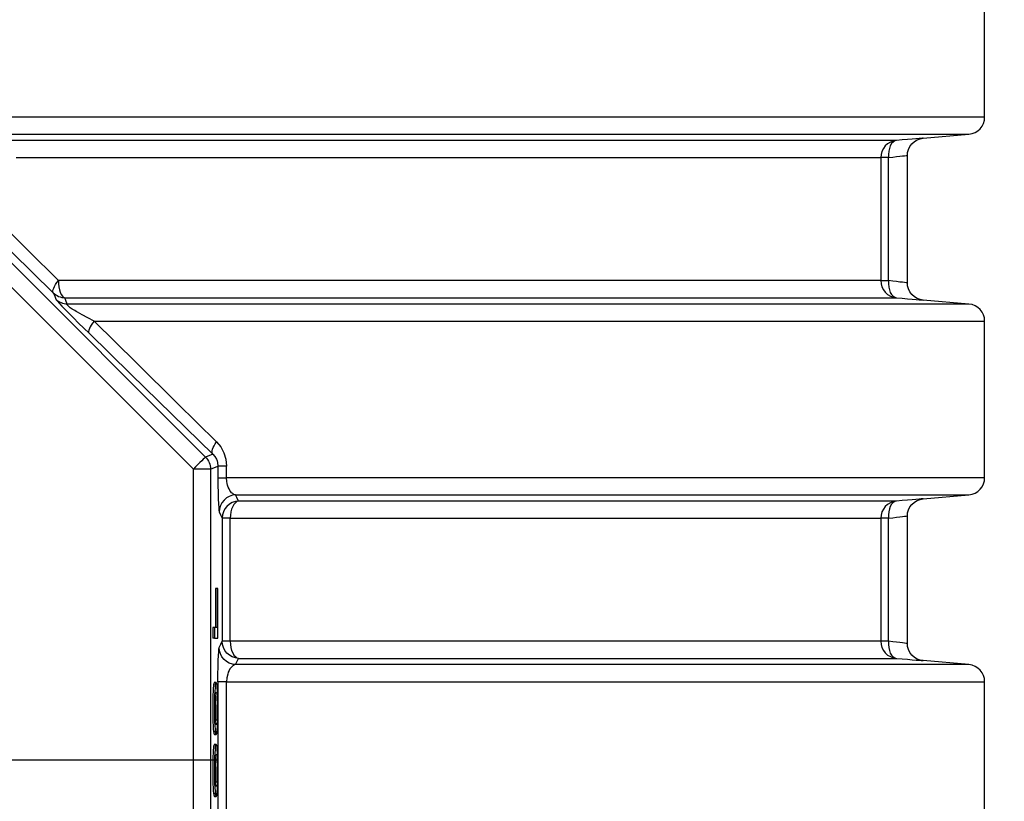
# Model space of a CAD drawing. Header units: millimetres. Extents: x 196 to 2027204, y -221452 to 153872.
# Tile 289 of 381: x 1217265 to 1217839, y -200849 to -200394. Entities that reach past the tile are written whole.
import ezdxf

# ---------------------------------------------------------------- set-up
doc = ezdxf.new("R2010")
doc.units = ezdxf.units.MM
doc.linetypes.add('CENTER', pattern=[50.8, 31.75, -6.35, 6.35, -6.35])
doc.layers.get('Defpoints').update_dxf_attribs({"lineweight": 18})
doc.layers.add('00_Основной', color=163, linetype='Continuous', lineweight=40)
doc.layers.add('ТМ-размеры', color=25, linetype='Continuous', lineweight=20)
doc.styles.add('SFINKS', font='SFINKS.shx', dxfattribs={"width": 0.7, "oblique": 15})
doc.dimstyles.new('кира-50', dxfattribs={"dimtxt": 150, "dimasz": 40, "dimexe": 15, "dimexo": 0, "dimgap": 20, "dimtad": 1, "dimdec": 0, "dimrnd": 5, "dimdsep": 46, "dimtxsty": 'SFINKS', "dimblk1": 'OBLIQUE', "dimblk2": 'OBLIQUE', "dimsah": 1, "dimcen": 2.5, "dimclrd": 252, "dimclre": 252, "dimclrt": 252, "dimadec": 0, "dimazin": 0, "dimtfac": 1, "dimtdec": 0, "dimtofl": 0, "dimtmove": 0, "dimatfit": 3, "dimldrblk": 'OBLIQUE', "dimfxl": 15, "dimtfill": 1, "dimtolj": 1, "dimtzin": 0, "dimlwd": 20, "dimlwe": 20, "dimarcsym": 0})

# ---------------------------------------------------------------- blocks, each defined once
blk = doc.blocks.new('_Oblique')
at = {"color": 0, "linetype": 'ByBlock', "lineweight": -2}
blk.add_line((-0.5, -0.5), (0.5, 0.5), dxfattribs=at)
blk = doc.blocks.new('*D85')
at = {"layer": 'Defpoints', "color": 0, "linetype": 'ByBlock', "lineweight": 50, "transparency": 16777216}
for p in [(1216957.71, -194978.27), (1216957.71, -203390.23), (1218392.05, -203390.23)]:
    blk.add_point(p, dxfattribs=at)
at = {"layer": 'ТМ-размеры', "color": 252, "linetype": 'ByBlock', "lineweight": 20, "transparency": 16777216}
for p, q in [((1216957.71, -194978.27), (1218407.05, -194978.27)), ((1218392.05, -194978.27), (1218392.05, -203390.23)), ((1216957.71, -203390.23), (1218407.05, -203390.23))]:
    blk.add_line(p, q, dxfattribs=at)
at = {"layer": 'ТМ-размеры', "color": 252, "linetype": 'ByBlock', "lineweight": 20, "transparency": 16777216, "xscale": 40, "yscale": 40, "zscale": 40}
for p, rotation in [((1218392.05, -194978.27), 90), ((1218392.05, -203390.23), 270)]:
    blk.add_blockref('_Oblique', p, dxfattribs=dict(at, rotation=rotation))
at = {"layer": 'ТМ-размеры', "color": 252, "linetype": 'ByBlock', "transparency": 16777216, "insert": (1218297.05, -199184.25), "char_height": 150, "attachment_point": 5, "rotation": 90, "style": 'SFINKS', "bg_fill": 3, "box_fill_scale": 1.1, "bg_fill_color": 256, "bg_fill_true_color": 13158600, "bg_fill_transparency": 0}
blk.add_mtext('\\A1;8410', dxfattribs=at)

msp = doc.modelspace()

# ---------------------------------------------------------------- linework, layer by layer
at = {"color": 252, "linetype": 'CENTER', "lineweight": 25, "ltscale": 10}
msp.add_line((1217381, -200824.75, 0.2), (1216534.45, -200824.75, 0.2), dxfattribs=at)
at = {"layer": '00_Основной', "color": 252, "lineweight": 25, "ltscale": 10}
for p, q in [((1217827.71, -200450.34, 0.2), (1217827.71, -200359.17, 0.2)), ((1217134.15, -200408.77, 0.2), (1217373.7, -200648.3, 0.2)), ((1217366.63, -200655.38, 0.2), (1217127.09, -200415.84, 0.2)), ((1217791.84, -200462.64, 0.2), (1217818.58, -200460.3, 0.2)), ((1217767.2, -200473.92, 0.2), (1217767.2, -200545.59, 0.2)), ((1217771.63, -200545.59, 0.2), (1217771.63, -200473.92, 0.2)), ((1217782.71, -200546.96, 0.2), (1217782.71, -200472.55, 0.2)), ((1217818.58, -200559.21, 0.2), (1217791.84, -200556.86, 0.2)), ((1217827.71, -200660.34, 0.2), (1217827.71, -200569.17, 0.2)), ((1217377.93, -200646.56, 0.2), (1217373.7, -200648.3, 0.2)), ((1217376.62, -200655.38, 0.2), (1217380.98, -200653.57, 0.2)), ((1217380.98, -200653.57, 0.2), (1217380.98, -200660.34, 0.2)), ((1217386.04, -200660.34, 0.2), (1217386.04, -200653.57, 0.2)), ((1217366.63, -200994.12, 0.2), (1217366.63, -200655.38, 0.2)), ((1217376.62, -200655.38, 0.2), (1217376.62, -200994.12, 0.2)), ((1217791.84, -200672.65, 0.2), (1217818.58, -200670.3, 0.2)), ((1217782.71, -200756.95, 0.2), (1217782.71, -200682.55, 0.2)), ((1217383.46, -200683.92, 0.2), (1217383.46, -200755.59, 0.2)), ((1217388.15, -200755.59, 0.2), (1217388.15, -200683.92, 0.2)), ((1217767.2, -200683.92, 0.2), (1217767.2, -200755.59, 0.2)), ((1217771.63, -200755.59, 0.2), (1217771.63, -200683.92, 0.2)), ((1217380.61, -200724.82, 0.2), (1217379.61, -200724.82, 0.2)), ((1217378.98, -200747.66, 0.2), (1217377.97, -200747.66, 0.2)), ((1217378.98, -200753.8, 0.2), (1217377.97, -200753.8, 0.2)), ((1217818.58, -200769.21, 0.2), (1217791.84, -200766.87, 0.2)), ((1217379.92, -200779.64, 0.2), (1217378.92, -200779.64, 0.2)), ((1217380.98, -200779.17, 0.2), (1217380.98, -200870.34, 0.2)), ((1217386.04, -200870.34, 0.2), (1217386.04, -200779.17, 0.2)), ((1217827.71, -200870.34, 0.2), (1217827.71, -200779.17, 0.2)), ((1217379.53, -200801.35, 0.2), (1217380.53, -200801.35, 0.2)), ((1217378.38, -200808.18, 0.2), (1217379.39, -200808.18, 0.2)), ((1217378.92, -200809.86, 0.2), (1217379.92, -200809.86, 0.2)), ((1217379.92, -200815.65, 0.2), (1217378.92, -200815.65, 0.2)), ((1217379.53, -200837.38, 0.2), (1217380.53, -200837.38, 0.2)), ((1217378.38, -200844.21, 0.2), (1217379.39, -200844.21, 0.2)), ((1217378.92, -200845.89, 0.2), (1217379.92, -200845.89, 0.2))]:
    msp.add_line(p, q, dxfattribs=at)
at = {"layer": '00_Основной', "color": 252, "lineweight": 25, "ltscale": 10, "elevation": 0.2}
for points in [[(1217827.71, -200450.34), (1217827.6, -200450.34), (1217826.93, -200450.34), (1217825.66, -200450.34), (1217823.8, -200450.34), (1217821.35, -200450.34), (1217818.3, -200450.34), (1217814.66, -200450.34), (1217810.42, -200450.34), (1217805.6, -200450.34), (1217800.19, -200450.34), (1217794.21, -200450.34), (1217787.65, -200450.34), (1217780.52, -200450.34), (1217772.83, -200450.34), (1217764.58, -200450.34), (1217755.76, -200450.34), (1217746.4, -200450.34), (1217736.49, -200450.34), (1217726.05, -200450.34), (1217715.09, -200450.34), (1217703.6, -200450.34), (1217691.61, -200450.34), (1217679.09, -200450.34), (1217666.09, -200450.34), (1217652.61, -200450.34), (1217638.63, -200450.34), (1217624.2, -200450.34), (1217609.3, -200450.34), (1217593.96, -200450.34), (1217578.18, -200450.34), (1217561.97, -200450.34), (1217545.35, -200450.34), (1217528.31, -200450.34), (1217510.9, -200450.34), (1217493.09, -200450.34), (1217474.93, -200450.34), (1217456.4, -200450.34), (1217437.54, -200450.34), (1217418.33, -200450.34), (1217398.82, -200450.34), (1217379, -200450.34), (1217358.9, -200450.34), (1217338.5, -200450.34), (1217317.86, -200450.34), (1217296.98, -200450.34), (1217275.84, -200450.34), (1217254.5, -200450.34)], [(1217818.58, -200460.3), (1217820.4, -200459.96), (1217822.13, -200459.32), (1217823.72, -200458.34), (1217825.09, -200457.1), (1217826.2, -200455.62), (1217827.03, -200453.97), (1217827.54, -200452.19), (1217827.71, -200450.34)], [(1217776.32, -200463.96), (1217775.54, -200463.96), (1217774.4, -200463.96), (1217772.9, -200463.96), (1217771.05, -200463.96), (1217768.84, -200463.96), (1217766.28, -200463.96), (1217763.36, -200463.96), (1217760.1, -200463.96), (1217756.49, -200463.96), (1217752.52, -200463.96), (1217748.22, -200463.96), (1217743.57, -200463.96), (1217738.57, -200463.96), (1217733.23, -200463.96), (1217727.56, -200463.96), (1217721.55, -200463.96), (1217715.2, -200463.96), (1217708.52, -200463.96), (1217701.53, -200463.96), (1217694.2, -200463.96), (1217686.56, -200463.96), (1217678.6, -200463.96), (1217670.31, -200463.96), (1217661.73, -200463.96), (1217652.83, -200463.96), (1217643.63, -200463.96), (1217634.13, -200463.96), (1217624.34, -200463.96), (1217614.27, -200463.96), (1217603.89, -200463.96), (1217593.24, -200463.96), (1217582.32, -200463.96), (1217571.11, -200463.96), (1217559.64, -200463.96), (1217547.91, -200463.96), (1217535.93, -200463.96), (1217523.68, -200463.96), (1217511.2, -200463.96), (1217498.48, -200463.96), (1217485.51, -200463.96), (1217472.32, -200463.96), (1217458.9, -200463.96), (1217445.27, -200463.96), (1217431.41, -200463.96), (1217417.36, -200463.96), (1217403.11, -200463.96), (1217388.66, -200463.96), (1217374.02, -200463.96), (1217359.21, -200463.96), (1217344.21, -200463.96), (1217329.05, -200463.96), (1217313.73, -200463.96), (1217298.25, -200463.96), (1217282.61, -200463.96), (1217266.85, -200463.96), (1217250.95, -200463.96)], [(1217255.55, -200460.3), (1217276.58, -200460.3), (1217297.41, -200460.3), (1217318, -200460.3), (1217338.35, -200460.3), (1217358.43, -200460.3), (1217378.24, -200460.3), (1217397.76, -200460.3), (1217416.98, -200460.3), (1217435.89, -200460.3), (1217454.46, -200460.3), (1217472.69, -200460.3), (1217490.58, -200460.3), (1217508.09, -200460.3), (1217525.24, -200460.3), (1217541.99, -200460.3), (1217558.34, -200460.3), (1217574.27, -200460.3), (1217589.8, -200460.3), (1217604.88, -200460.3), (1217619.51, -200460.3), (1217633.69, -200460.3), (1217647.42, -200460.3), (1217660.68, -200460.3), (1217673.45, -200460.3), (1217685.72, -200460.3), (1217697.49, -200460.3), (1217708.76, -200460.3), (1217719.52, -200460.3), (1217729.76, -200460.3), (1217739.46, -200460.3), (1217748.63, -200460.3), (1217757.27, -200460.3), (1217765.34, -200460.3), (1217772.87, -200460.3), (1217779.83, -200460.3), (1217786.24, -200460.3), (1217792.08, -200460.3), (1217797.34, -200460.3), (1217802.02, -200460.3), (1217806.13, -200460.3), (1217809.66, -200460.3), (1217812.61, -200460.3), (1217814.96, -200460.3), (1217816.73, -200460.3), (1217817.92, -200460.3), (1217818.51, -200460.3), (1217818.58, -200460.3)], [(1217776.32, -200463.96), (1217774.5, -200464.28), (1217772.77, -200464.94), (1217771.19, -200465.92), (1217769.82, -200467.16), (1217768.71, -200468.64), (1217767.88, -200470.29), (1217767.37, -200472.07), (1217767.2, -200473.92)], [(1217776.32, -200463.96), (1217775.3, -200464.22), (1217774.34, -200464.85), (1217773.48, -200465.8), (1217772.76, -200467.05), (1217772.2, -200468.53), (1217771.8, -200470.22), (1217771.62, -200472.03), (1217771.63, -200473.92)], [(1217791.84, -200462.64), (1217791.84, -200462.64), (1217791.57, -200462.66), (1217790.79, -200462.73), (1217789.5, -200462.84), (1217787.7, -200462.98), (1217785.47, -200463.18), (1217782.81, -200463.41), (1217779.73, -200463.66), (1217776.32, -200463.96)], [(1217782.71, -200472.61), (1217782.86, -200470.87), (1217783.34, -200469.11), (1217784.18, -200467.4), (1217785.33, -200465.85), (1217786.77, -200464.55), (1217788.41, -200463.58), (1217790.13, -200462.94), (1217791.84, -200462.64)], [(1217288.04, -200545.59), (1217270.41, -200528.11), (1217252.29, -200510.14), (1217234.32, -200492.29), (1217215.85, -200473.92)], [(1217263.41, -200473.92), (1217279, -200473.92), (1217294.45, -200473.92), (1217309.76, -200473.92), (1217324.92, -200473.92), (1217339.9, -200473.92), (1217354.73, -200473.92), (1217369.38, -200473.92), (1217383.86, -200473.92), (1217398.14, -200473.92), (1217412.24, -200473.92), (1217426.13, -200473.92), (1217439.84, -200473.92), (1217453.31, -200473.92), (1217466.59, -200473.92), (1217479.63, -200473.92), (1217492.44, -200473.92), (1217505.03, -200473.92), (1217517.38, -200473.92), (1217529.49, -200473.92), (1217541.34, -200473.92), (1217552.94, -200473.92), (1217564.28, -200473.92), (1217575.35, -200473.92), (1217586.15, -200473.92), (1217596.7, -200473.92), (1217606.94, -200473.92), (1217616.92, -200473.92), (1217626.6, -200473.92), (1217635.99, -200473.92), (1217645.08, -200473.92), (1217653.89, -200473.92), (1217662.37, -200473.92), (1217670.55, -200473.92), (1217678.44, -200473.92), (1217685.99, -200473.92), (1217693.24, -200473.92), (1217700.16, -200473.92), (1217706.76, -200473.92), (1217713.03, -200473.92), (1217718.98, -200473.92), (1217724.58, -200473.92), (1217729.86, -200473.92), (1217734.8, -200473.92), (1217739.4, -200473.92), (1217743.66, -200473.92), (1217747.59, -200473.92), (1217751.16, -200473.92), (1217754.39, -200473.92), (1217757.27, -200473.92), (1217759.81, -200473.92), (1217761.98, -200473.92), (1217763.81, -200473.92), (1217765.3, -200473.92), (1217766.43, -200473.92), (1217767.2, -200473.92)], [(1217771.63, -200473.92), (1217770.69, -200473.92), (1217769.84, -200473.92), (1217769.09, -200473.92), (1217768.46, -200473.92), (1217767.95, -200473.92), (1217767.57, -200473.92), (1217767.31, -200473.92), (1217767.2, -200473.92)], [(1217771.63, -200473.92), (1217774.17, -200473.61), (1217776.37, -200473.36), (1217778.23, -200473.13), (1217779.76, -200472.94), (1217781.04, -200472.8), (1217781.97, -200472.69), (1217782.52, -200472.62), (1217782.71, -200472.61), (1217782.71, -200472.61)], [(1217211.97, -200480.99), (1217236.62, -200505.22), (1217260.99, -200529.11), (1217285.05, -200552.66)], [(1217285.05, -200552.66), (1217284.84, -200552.19), (1217284.8, -200551.59), (1217284.94, -200550.82), (1217285.26, -200549.94), (1217285.74, -200548.95), (1217286.38, -200547.88), (1217287.14, -200546.75), (1217288.04, -200545.59)], [(1217767.2, -200545.59), (1217766.43, -200545.59), (1217765.28, -200545.59), (1217763.77, -200545.59), (1217761.92, -200545.59), (1217759.71, -200545.59), (1217757.14, -200545.59), (1217754.22, -200545.59), (1217750.95, -200545.59), (1217747.32, -200545.59), (1217743.34, -200545.59), (1217739.02, -200545.59), (1217734.35, -200545.59), (1217729.34, -200545.59), (1217723.99, -200545.59), (1217718.29, -200545.59), (1217712.27, -200545.59), (1217705.9, -200545.59), (1217699.2, -200545.59), (1217692.19, -200545.59), (1217684.83, -200545.59), (1217677.16, -200545.59), (1217669.17, -200545.59), (1217660.86, -200545.59), (1217652.25, -200545.59), (1217643.32, -200545.59), (1217634.11, -200545.59), (1217624.56, -200545.59), (1217614.75, -200545.59), (1217604.64, -200545.59), (1217594.24, -200545.59), (1217583.56, -200545.59), (1217572.59, -200545.59), (1217561.36, -200545.59), (1217549.87, -200545.59), (1217538.1, -200545.59), (1217526.1, -200545.59), (1217513.82, -200545.59), (1217501.31, -200545.59), (1217488.55, -200545.59), (1217475.57, -200545.59), (1217462.35, -200545.59), (1217448.9, -200545.59), (1217435.24, -200545.59), (1217421.36, -200545.59), (1217407.28, -200545.59), (1217393.02, -200545.59), (1217378.54, -200545.59), (1217363.89, -200545.59), (1217349.05, -200545.59), (1217334.05, -200545.59), (1217318.86, -200545.59), (1217303.52, -200545.59), (1217288.04, -200545.59)], [(1217288.04, -200545.59), (1217288.11, -200547.44), (1217288.31, -200549.22), (1217288.65, -200550.87), (1217289.12, -200552.35), (1217289.66, -200553.59), (1217290.32, -200554.56), (1217291.02, -200555.21), (1217291.77, -200555.55)], [(1217767.2, -200545.59), (1217767.37, -200547.44), (1217767.88, -200549.22), (1217768.71, -200550.87), (1217769.82, -200552.35), (1217771.19, -200553.59), (1217772.77, -200554.56), (1217774.5, -200555.21), (1217776.32, -200555.55)], [(1217767.2, -200545.59), (1217767.31, -200545.59), (1217767.57, -200545.59), (1217767.95, -200545.59), (1217768.46, -200545.59), (1217769.09, -200545.59), (1217769.84, -200545.59), (1217770.69, -200545.59), (1217771.63, -200545.59)], [(1217771.63, -200545.59), (1217771.62, -200547.47), (1217771.8, -200549.29), (1217772.2, -200550.97), (1217772.76, -200552.46), (1217773.48, -200553.7), (1217774.34, -200554.65), (1217775.3, -200555.27), (1217776.32, -200555.55)], [(1217782.71, -200546.9), (1217782.52, -200546.87), (1217781.97, -200546.82), (1217781.06, -200546.7), (1217779.76, -200546.55), (1217778.25, -200546.38), (1217776.39, -200546.16), (1217774.17, -200545.89), (1217771.63, -200545.59)], [(1217791.84, -200556.86), (1217790.13, -200556.57), (1217788.41, -200555.93), (1217786.77, -200554.94), (1217785.33, -200553.66), (1217784.18, -200552.11), (1217783.34, -200550.4), (1217782.86, -200548.64), (1217782.71, -200546.9)], [(1217285.05, -200552.66), (1217285.86, -200554.69), (1217286.49, -200556.32)], [(1217285.05, -200552.66), (1217285.74, -200553.28), (1217286.49, -200553.84), (1217287.3, -200554.32), (1217288.13, -200554.73), (1217289, -200555.07), (1217289.91, -200555.31), (1217290.82, -200555.48), (1217291.77, -200555.55)], [(1217286.49, -200556.32), (1217286.79, -200556.75), (1217287.49, -200557.6), (1217288.62, -200558.83), (1217290.1, -200560.41), (1217291.83, -200562.21), (1217293.73, -200564.16), (1217296.72, -200567.19), (1217299.8, -200570.27), (1217302.85, -200573.29), (1217305.84, -200576.24)], [(1217286.49, -200556.32), (1217287.18, -200556.94), (1217287.93, -200557.5), (1217288.73, -200557.98), (1217289.57, -200558.39), (1217290.46, -200558.73), (1217291.36, -200558.97), (1217292.28, -200559.14), (1217293.21, -200559.21)], [(1217293.21, -200559.21), (1217292.41, -200557.16), (1217291.77, -200555.55)], [(1217291.77, -200555.55), (1217307.43, -200555.55), (1217322.94, -200555.55), (1217338.28, -200555.55), (1217353.46, -200555.55), (1217368.46, -200555.55), (1217383.28, -200555.55), (1217397.91, -200555.55), (1217412.35, -200555.55), (1217426.58, -200555.55), (1217440.61, -200555.55), (1217454.43, -200555.55), (1217468.03, -200555.55), (1217481.39, -200555.55), (1217494.53, -200555.55), (1217507.43, -200555.55), (1217520.09, -200555.55), (1217532.49, -200555.55), (1217544.65, -200555.55), (1217556.54, -200555.55), (1217568.16, -200555.55), (1217579.52, -200555.55), (1217590.61, -200555.55), (1217601.41, -200555.55), (1217611.92, -200555.55), (1217622.15, -200555.55), (1217632.08, -200555.55), (1217641.73, -200555.55), (1217651.05, -200555.55), (1217660.07, -200555.55), (1217668.79, -200555.55), (1217677.19, -200555.55), (1217685.27, -200555.55), (1217693.02, -200555.55), (1217700.45, -200555.55), (1217707.55, -200555.55), (1217714.33, -200555.55), (1217720.76, -200555.55), (1217726.87, -200555.55), (1217732.63, -200555.55), (1217738.03, -200555.55), (1217743.11, -200555.55), (1217747.83, -200555.55), (1217752.2, -200555.55), (1217756.22, -200555.55), (1217759.89, -200555.55), (1217763.19, -200555.55), (1217766.16, -200555.55), (1217768.75, -200555.55), (1217770.98, -200555.55), (1217772.86, -200555.55), (1217774.38, -200555.55), (1217775.53, -200555.55), (1217776.32, -200555.55)], [(1217776.32, -200555.55), (1217779.73, -200555.85), (1217782.81, -200556.1), (1217785.47, -200556.33), (1217787.72, -200556.51), (1217789.5, -200556.67), (1217790.78, -200556.78), (1217791.57, -200556.84), (1217791.84, -200556.86)], [(1217308.87, -200569.17), (1217305.11, -200567.25), (1217301.86, -200565.52), (1217299.16, -200564.02), (1217298.3, -200563.5), (1217297.5, -200563.02), (1217296.75, -200562.55), (1217296.07, -200562.11), (1217294.92, -200561.32), (1217294.02, -200560.65), (1217293.41, -200560.1), (1217293.05, -200559.66), (1217293, -200559.36), (1217293.21, -200559.21)], [(1217818.58, -200559.21), (1217818.47, -200559.21), (1217817.8, -200559.21), (1217816.55, -200559.21), (1217814.7, -200559.21), (1217812.27, -200559.21), (1217809.25, -200559.21), (1217805.64, -200559.21), (1217801.45, -200559.21), (1217796.67, -200559.21), (1217791.32, -200559.21), (1217785.39, -200559.21), (1217778.9, -200559.21), (1217771.84, -200559.21), (1217764.22, -200559.21), (1217756.05, -200559.21), (1217747.33, -200559.21), (1217738.06, -200559.21), (1217728.25, -200559.21), (1217717.93, -200559.21), (1217707.06, -200559.21), (1217695.68, -200559.21), (1217683.82, -200559.21), (1217671.43, -200559.21), (1217658.56, -200559.21), (1217645.21, -200559.21), (1217631.38, -200559.21), (1217617.08, -200559.21), (1217602.35, -200559.21), (1217587.16, -200559.21), (1217571.54, -200559.21), (1217555.49, -200559.21), (1217539.04, -200559.21), (1217522.19, -200559.21), (1217504.95, -200559.21), (1217487.33, -200559.21), (1217469.34, -200559.21), (1217451.01, -200559.21), (1217432.33, -200559.21), (1217413.34, -200559.21), (1217394.02, -200559.21), (1217374.4, -200559.21), (1217354.51, -200559.21), (1217334.33, -200559.21), (1217313.89, -200559.21), (1217293.21, -200559.21)], [(1217827.71, -200569.17), (1217827.54, -200567.32), (1217827.03, -200565.54), (1217826.2, -200563.88), (1217825.09, -200562.41), (1217823.72, -200561.17), (1217822.13, -200560.2), (1217820.4, -200559.53), (1217818.58, -200559.21)], [(1217308.87, -200569.17), (1217307.97, -200570.33), (1217307.19, -200571.46), (1217306.56, -200572.53), (1217306.06, -200573.52), (1217305.75, -200574.4), (1217305.6, -200575.17), (1217305.63, -200575.77), (1217305.84, -200576.24)], [(1217380.14, -200639.48), (1217357.17, -200616.86), (1217333.42, -200593.43), (1217308.87, -200569.17)], [(1217308.87, -200569.17), (1217329.61, -200569.17), (1217350.11, -200569.17), (1217370.31, -200569.17), (1217390.25, -200569.17), (1217409.88, -200569.17), (1217429.21, -200569.17), (1217448.21, -200569.17), (1217466.87, -200569.17), (1217485.19, -200569.17), (1217503.14, -200569.17), (1217520.72, -200569.17), (1217537.91, -200569.17), (1217554.7, -200569.17), (1217571.09, -200569.17), (1217587.04, -200569.17), (1217602.57, -200569.17), (1217617.65, -200569.17), (1217632.29, -200569.17), (1217646.45, -200569.17), (1217660.15, -200569.17), (1217673.36, -200569.17), (1217686.09, -200569.17), (1217698.3, -200569.17), (1217710.01, -200569.17), (1217721.21, -200569.17), (1217731.88, -200569.17), (1217742.01, -200569.17), (1217751.61, -200569.17), (1217760.67, -200569.17), (1217769.18, -200569.17), (1217777.12, -200569.17), (1217784.5, -200569.17), (1217791.3, -200569.17), (1217797.55, -200569.17), (1217803.21, -200569.17), (1217808.29, -200569.17), (1217812.79, -200569.17), (1217816.7, -200569.17), (1217820.02, -200569.17), (1217822.76, -200569.17), (1217824.88, -200569.17), (1217826.43, -200569.17), (1217827.37, -200569.17), (1217827.71, -200569.17), (1217827.71, -200569.17)], [(1217305.84, -200576.24), (1217330.24, -200600.07), (1217354.27, -200623.51), (1217377.93, -200646.56)], [(1217377.93, -200646.56), (1217377.65, -200646.05), (1217377.54, -200645.41), (1217377.59, -200644.64), (1217377.81, -200643.75), (1217378.17, -200642.77), (1217378.69, -200641.72), (1217379.36, -200640.62), (1217380.14, -200639.48)], [(1217380.14, -200639.48), (1217382.62, -200642.44), (1217384.45, -200645.79), (1217385.65, -200649.6), (1217386.04, -200653.57)], [(1217377.93, -200646.56), (1217379.16, -200647.95), (1217380.06, -200649.49), (1217380.46, -200650.48), (1217380.75, -200651.49), (1217380.98, -200653.57)], [(1217373.7, -200648.3), (1217373.51, -200648.49), (1217373.08, -200648.91), (1217372.41, -200649.59), (1217371.54, -200650.46), (1217370.48, -200651.52), (1217369.27, -200652.72), (1217367.97, -200654.02), (1217366.63, -200655.38)], [(1217373.7, -200648.3), (1217374.35, -200649.04), (1217374.94, -200649.83), (1217375.43, -200650.66), (1217375.86, -200651.55), (1217376.18, -200652.47), (1217376.42, -200653.43), (1217376.58, -200654.4), (1217376.62, -200655.38)], [(1217386.04, -200653.57), (1217384.97, -200653.57), (1217384.01, -200653.57), (1217383.15, -200653.57), (1217382.42, -200653.57), (1217381.83, -200653.57), (1217381.39, -200653.57), (1217381.1, -200653.57), (1217380.98, -200653.57)], [(1217376.62, -200655.38), (1217376.36, -200655.38), (1217375.76, -200655.38), (1217374.81, -200655.38), (1217373.57, -200655.38), (1217372.07, -200655.38), (1217370.37, -200655.38), (1217368.53, -200655.38), (1217366.63, -200655.38)], [(1217380.98, -200660.34), (1217380.99, -200664.82), (1217381.05, -200668.96), (1217381.15, -200672.6), (1217381.26, -200675.6), (1217381.4, -200677.95), (1217381.56, -200679.5), (1217381.73, -200680.27)], [(1217380.98, -200660.34), (1217381.1, -200660.34), (1217381.39, -200660.34), (1217381.83, -200660.34), (1217382.42, -200660.34), (1217383.15, -200660.34), (1217384.01, -200660.34), (1217384.97, -200660.34), (1217386.04, -200660.34)], [(1217391.28, -200670.3), (1217390.32, -200670.02), (1217389.56, -200669.57), (1217388.95, -200669.08), (1217388.43, -200668.48), (1217387.95, -200667.82), (1217387.43, -200666.88), (1217386.98, -200665.86), (1217386.62, -200664.77), (1217386.37, -200663.7), (1217386.18, -200662.6), (1217386.04, -200660.34)], [(1217827.71, -200660.34), (1217827.69, -200660.34), (1217827.27, -200660.34), (1217826.26, -200660.34), (1217824.63, -200660.34), (1217822.42, -200660.34), (1217819.59, -200660.34), (1217816.19, -200660.34), (1217812.18, -200660.34), (1217807.6, -200660.34), (1217802.42, -200660.34), (1217796.67, -200660.34), (1217790.31, -200660.34), (1217783.4, -200660.34), (1217775.92, -200660.34), (1217767.88, -200660.34), (1217759.27, -200660.34), (1217750.1, -200660.34), (1217740.4, -200660.34), (1217730.15, -200660.34), (1217719.36, -200660.34), (1217708.06, -200660.34), (1217696.24, -200660.34), (1217683.9, -200660.34), (1217671.08, -200660.34), (1217657.74, -200660.34), (1217643.94, -200660.34), (1217629.66, -200660.34), (1217614.91, -200660.34), (1217599.7, -200660.34), (1217584.06, -200660.34), (1217567.99, -200660.34), (1217551.5, -200660.34), (1217534.59, -200660.34), (1217517.28, -200660.34), (1217499.6, -200660.34), (1217481.53, -200660.34), (1217463.11, -200660.34), (1217444.33, -200660.34), (1217425.22, -200660.34), (1217405.78, -200660.34), (1217386.04, -200660.34)], [(1217818.58, -200670.3), (1217820.4, -200669.96), (1217822.13, -200669.3), (1217823.72, -200668.34), (1217825.09, -200667.1), (1217826.2, -200665.62), (1217827.03, -200663.97), (1217827.54, -200662.19), (1217827.71, -200660.34)], [(1217391.28, -200670.3), (1217389.39, -200670.57), (1217387.6, -200671.19), (1217385.94, -200672.14), (1217384.51, -200673.38), (1217383.32, -200674.88), (1217382.45, -200676.56), (1217381.91, -200678.38), (1217381.73, -200680.27)], [(1217393, -200673.96), (1217392.03, -200671.91), (1217391.28, -200670.3)], [(1217391.28, -200670.3), (1217410.67, -200670.3), (1217429.73, -200670.3), (1217448.49, -200670.3), (1217466.89, -200670.3), (1217484.95, -200670.3), (1217502.65, -200670.3), (1217519.96, -200670.3), (1217536.89, -200670.3), (1217553.42, -200670.3), (1217569.53, -200670.3), (1217585.24, -200670.3), (1217600.49, -200670.3), (1217615.31, -200670.3), (1217629.67, -200670.3), (1217643.59, -200670.3), (1217657.01, -200670.3), (1217669.96, -200670.3), (1217682.4, -200670.3), (1217694.37, -200670.3), (1217705.82, -200670.3), (1217716.74, -200670.3), (1217727.15, -200670.3), (1217737.03, -200670.3), (1217746.36, -200670.3), (1217755.15, -200670.3), (1217763.41, -200670.3), (1217771.08, -200670.3), (1217778.21, -200670.3), (1217784.77, -200670.3), (1217790.77, -200670.3), (1217796.17, -200670.3), (1217801.01, -200670.3), (1217805.27, -200670.3), (1217808.94, -200670.3), (1217812.02, -200670.3), (1217814.51, -200670.3), (1217816.41, -200670.3), (1217817.72, -200670.3), (1217818.44, -200670.3), (1217818.58, -200670.3)], [(1217393, -200673.96), (1217391.11, -200674.23), (1217389.32, -200674.85), (1217387.68, -200675.79), (1217386.24, -200677.04), (1217385.06, -200678.53), (1217384.18, -200680.21), (1217383.64, -200682.03), (1217383.46, -200683.92)], [(1217393, -200673.96), (1217392.03, -200674.28), (1217391.11, -200674.95), (1217390.27, -200675.92), (1217389.55, -200677.16), (1217388.95, -200678.63), (1217388.5, -200680.3), (1217388.23, -200682.07), (1217388.15, -200683.92)], [(1217776.32, -200673.96), (1217775.54, -200673.96), (1217774.41, -200673.96), (1217772.93, -200673.96), (1217771.09, -200673.96), (1217768.92, -200673.96), (1217766.38, -200673.96), (1217763.5, -200673.96), (1217760.27, -200673.96), (1217756.7, -200673.96), (1217752.79, -200673.96), (1217748.53, -200673.96), (1217743.93, -200673.96), (1217738.99, -200673.96), (1217733.71, -200673.96), (1217728.11, -200673.96), (1217722.17, -200673.96), (1217715.9, -200673.96), (1217709.3, -200673.96), (1217702.39, -200673.96), (1217695.15, -200673.96), (1217687.6, -200673.96), (1217679.73, -200673.96), (1217671.54, -200673.96), (1217663.06, -200673.96), (1217654.27, -200673.96), (1217645.17, -200673.96), (1217635.78, -200673.96), (1217626.1, -200673.96), (1217616.14, -200673.96), (1217605.9, -200673.96), (1217595.35, -200673.96), (1217584.56, -200673.96), (1217573.48, -200673.96), (1217562.15, -200673.96), (1217550.55, -200673.96), (1217538.7, -200673.96), (1217526.59, -200673.96), (1217514.25, -200673.96), (1217501.66, -200673.96), (1217488.83, -200673.96), (1217475.78, -200673.96), (1217462.5, -200673.96), (1217449.01, -200673.96), (1217435.31, -200673.96), (1217421.41, -200673.96), (1217407.3, -200673.96), (1217393, -200673.96)], [(1217776.32, -200673.96), (1217774.5, -200674.28), (1217772.77, -200674.95), (1217771.19, -200675.92), (1217769.82, -200677.16), (1217768.71, -200678.63), (1217767.88, -200680.3), (1217767.37, -200682.07), (1217767.2, -200683.92)], [(1217776.32, -200673.96), (1217775.3, -200674.23), (1217774.34, -200674.85), (1217773.48, -200675.81), (1217772.76, -200677.05), (1217772.2, -200678.53), (1217771.8, -200680.21), (1217771.62, -200682.03), (1217771.63, -200683.92)], [(1217791.84, -200672.65), (1217791.84, -200672.65), (1217791.57, -200672.66), (1217790.79, -200672.73), (1217789.5, -200672.84), (1217787.7, -200672.98), (1217785.47, -200673.18), (1217782.81, -200673.41), (1217779.73, -200673.66), (1217776.32, -200673.96)], [(1217782.71, -200682.61), (1217782.86, -200680.87), (1217783.34, -200679.11), (1217784.18, -200677.39), (1217785.33, -200675.85), (1217786.77, -200674.55), (1217788.41, -200673.58), (1217790.13, -200672.94), (1217791.84, -200672.65)], [(1217381.73, -200680.27), (1217382.7, -200682.31), (1217383.46, -200683.92)], [(1217771.63, -200683.92), (1217774.17, -200683.61), (1217776.37, -200683.36), (1217778.23, -200683.13), (1217779.76, -200682.95), (1217781.04, -200682.81), (1217781.97, -200682.69), (1217782.52, -200682.62), (1217782.71, -200682.61), (1217782.71, -200682.61)], [(1217388.15, -200683.92), (1217387.16, -200683.92), (1217386.26, -200683.92), (1217385.46, -200683.92), (1217384.79, -200683.92), (1217384.25, -200683.92), (1217383.84, -200683.92), (1217383.58, -200683.92), (1217383.46, -200683.92)], [(1217388.15, -200683.92), (1217402.6, -200683.92), (1217416.84, -200683.92), (1217430.88, -200683.92), (1217444.7, -200683.92), (1217458.32, -200683.92), (1217471.7, -200683.92), (1217484.85, -200683.92), (1217497.78, -200683.92), (1217510.45, -200683.92), (1217522.86, -200683.92), (1217535.05, -200683.92), (1217546.95, -200683.92), (1217558.61, -200683.92), (1217569.98, -200683.92), (1217581.09, -200683.92), (1217591.91, -200683.92), (1217602.44, -200683.92), (1217612.7, -200683.92), (1217622.65, -200683.92), (1217632.3, -200683.92), (1217641.65, -200683.92), (1217650.7, -200683.92), (1217659.43, -200683.92), (1217667.85, -200683.92), (1217675.95, -200683.92), (1217683.72, -200683.92), (1217691.17, -200683.92), (1217698.3, -200683.92), (1217705.08, -200683.92), (1217711.53, -200683.92), (1217717.64, -200683.92), (1217723.41, -200683.92), (1217728.84, -200683.92), (1217733.92, -200683.92), (1217738.65, -200683.92), (1217743.04, -200683.92), (1217747.07, -200683.92), (1217750.74, -200683.92), (1217754.06, -200683.92), (1217757.02, -200683.92), (1217759.62, -200683.92), (1217761.86, -200683.92), (1217763.74, -200683.92), (1217765.25, -200683.92), (1217766.41, -200683.92), (1217767.2, -200683.92)], [(1217771.63, -200683.92), (1217770.69, -200683.92), (1217769.84, -200683.92), (1217769.09, -200683.92), (1217768.46, -200683.92), (1217767.95, -200683.92), (1217767.57, -200683.92), (1217767.31, -200683.92), (1217767.2, -200683.92)], [(1217379.61, -200724.82), (1217379.61, -200737.61), (1217379.61, -200747.66)], [(1217380.61, -200724.82), (1217380.61, -200737.61), (1217380.61, -200747.66)], [(1217380.83, -200724.82), (1217380.71, -200724.82), (1217380.61, -200724.82)], [(1217380.83, -200753.8), (1217380.83, -200737.57), (1217380.83, -200724.82)], [(1217377.97, -200747.66), (1217377.97, -200751.1), (1217377.97, -200753.8)], [(1217378.98, -200747.66), (1217378.98, -200751.1), (1217378.98, -200753.8)], [(1217380.61, -200747.66), (1217379.69, -200747.66), (1217378.98, -200747.66)], [(1217378.98, -200753.8), (1217380.02, -200753.8), (1217380.83, -200753.8)], [(1217381.73, -200759.25), (1217382.7, -200757.18), (1217383.46, -200755.59)], [(1217393, -200765.55), (1217391.11, -200765.28), (1217389.32, -200764.65), (1217387.68, -200763.7), (1217386.24, -200762.46), (1217385.06, -200760.98), (1217384.18, -200759.29), (1217383.64, -200757.48), (1217383.46, -200755.59)], [(1217388.15, -200755.59), (1217387.16, -200755.59), (1217386.26, -200755.59), (1217385.46, -200755.59), (1217384.79, -200755.59), (1217384.25, -200755.59), (1217383.84, -200755.59), (1217383.58, -200755.59), (1217383.46, -200755.59)], [(1217388.15, -200755.59), (1217388.23, -200757.44), (1217388.5, -200759.22), (1217388.95, -200760.87), (1217389.55, -200762.35), (1217390.27, -200763.59), (1217391.11, -200764.55), (1217392.03, -200765.22), (1217393, -200765.55)], [(1217767.2, -200755.59), (1217766.41, -200755.59), (1217765.25, -200755.59), (1217763.74, -200755.59), (1217761.86, -200755.59), (1217759.62, -200755.59), (1217757.02, -200755.59), (1217754.06, -200755.59), (1217750.74, -200755.59), (1217747.07, -200755.59), (1217743.04, -200755.59), (1217738.65, -200755.59), (1217733.92, -200755.59), (1217728.84, -200755.59), (1217723.41, -200755.59), (1217717.64, -200755.59), (1217711.53, -200755.59), (1217705.08, -200755.59), (1217698.3, -200755.59), (1217691.17, -200755.59), (1217683.72, -200755.59), (1217675.95, -200755.59), (1217667.85, -200755.59), (1217659.43, -200755.59), (1217650.7, -200755.59), (1217641.65, -200755.59), (1217632.3, -200755.59), (1217622.65, -200755.59), (1217612.7, -200755.59), (1217602.44, -200755.59), (1217591.91, -200755.59), (1217581.09, -200755.59), (1217569.98, -200755.59), (1217558.61, -200755.59), (1217546.95, -200755.59), (1217535.05, -200755.59), (1217522.86, -200755.59), (1217510.45, -200755.59), (1217497.78, -200755.59), (1217484.85, -200755.59), (1217471.7, -200755.59), (1217458.32, -200755.59), (1217444.7, -200755.59), (1217430.88, -200755.59), (1217416.84, -200755.59), (1217402.6, -200755.59), (1217388.15, -200755.59)], [(1217767.2, -200755.59), (1217767.37, -200757.44), (1217767.88, -200759.22), (1217768.71, -200760.87), (1217769.82, -200762.35), (1217771.19, -200763.59), (1217772.77, -200764.55), (1217774.5, -200765.22), (1217776.32, -200765.55)], [(1217771.63, -200755.59), (1217770.69, -200755.59), (1217769.84, -200755.59), (1217769.09, -200755.59), (1217768.46, -200755.59), (1217767.95, -200755.59), (1217767.57, -200755.59), (1217767.31, -200755.59), (1217767.2, -200755.59)], [(1217771.63, -200755.59), (1217771.62, -200757.47), (1217771.8, -200759.29), (1217772.2, -200760.97), (1217772.76, -200762.46), (1217773.48, -200763.7), (1217774.34, -200764.65), (1217775.3, -200765.27), (1217776.32, -200765.55)], [(1217782.71, -200756.9), (1217782.52, -200756.88), (1217781.97, -200756.82), (1217781.06, -200756.71), (1217779.76, -200756.55), (1217778.25, -200756.38), (1217776.39, -200756.16), (1217774.17, -200755.89), (1217771.63, -200755.59)], [(1217791.84, -200766.87), (1217790.13, -200766.56), (1217788.41, -200765.94), (1217786.77, -200764.95), (1217785.33, -200763.66), (1217784.18, -200762.11), (1217783.34, -200760.4), (1217782.86, -200758.64), (1217782.71, -200756.9)], [(1217380.98, -200779.17), (1217380.99, -200774.68), (1217381.05, -200770.51), (1217381.15, -200766.87), (1217381.26, -200763.89), (1217381.4, -200761.53), (1217381.56, -200759.98), (1217381.73, -200759.25)], [(1217391.28, -200769.21), (1217389.39, -200768.94), (1217387.6, -200768.32), (1217385.94, -200767.37), (1217384.51, -200766.13), (1217383.32, -200764.64), (1217382.45, -200762.96), (1217381.91, -200761.12), (1217381.73, -200759.25)], [(1217391.28, -200769.21), (1217392.24, -200767.15), (1217393, -200765.55)], [(1217393, -200765.55), (1217407.3, -200765.55), (1217421.41, -200765.55), (1217435.31, -200765.55), (1217449.01, -200765.55), (1217462.5, -200765.55), (1217475.78, -200765.55), (1217488.83, -200765.55), (1217501.66, -200765.55), (1217514.25, -200765.55), (1217526.59, -200765.55), (1217538.7, -200765.55), (1217550.55, -200765.55), (1217562.15, -200765.55), (1217573.48, -200765.55), (1217584.56, -200765.55), (1217595.35, -200765.55), (1217605.9, -200765.55), (1217616.14, -200765.55), (1217626.1, -200765.55), (1217635.78, -200765.55), (1217645.17, -200765.55), (1217654.27, -200765.55), (1217663.06, -200765.55), (1217671.54, -200765.55), (1217679.73, -200765.55), (1217687.6, -200765.55), (1217695.15, -200765.55), (1217702.39, -200765.55), (1217709.3, -200765.55), (1217715.9, -200765.55), (1217722.17, -200765.55), (1217728.11, -200765.55), (1217733.71, -200765.55), (1217738.99, -200765.55), (1217743.93, -200765.55), (1217748.53, -200765.55), (1217752.79, -200765.55), (1217756.7, -200765.55), (1217760.27, -200765.55), (1217763.5, -200765.55), (1217766.38, -200765.55), (1217768.92, -200765.55), (1217771.09, -200765.55), (1217772.93, -200765.55), (1217774.41, -200765.55), (1217775.54, -200765.55), (1217776.32, -200765.55)], [(1217776.32, -200765.55), (1217779.73, -200765.84), (1217782.79, -200766.1), (1217785.47, -200766.33), (1217787.72, -200766.51), (1217789.5, -200766.67), (1217790.78, -200766.78), (1217791.57, -200766.84), (1217791.84, -200766.87)], [(1217391.28, -200769.21), (1217390.63, -200769.36), (1217390.05, -200769.62), (1217389.56, -200769.93), (1217388.97, -200770.42), (1217388.43, -200771.02), (1217387.97, -200771.66), (1217387.43, -200772.61), (1217386.99, -200773.62), (1217386.64, -200774.71), (1217386.18, -200776.88), (1217386.04, -200779.17)], [(1217818.58, -200769.21), (1217818.49, -200769.21), (1217818.07, -200769.21), (1217817.31, -200769.21), (1217816.18, -200769.21), (1217814.71, -200769.21), (1217812.9, -200769.21), (1217810.73, -200769.21), (1217808.22, -200769.21), (1217805.36, -200769.21), (1217802.15, -200769.21), (1217798.61, -200769.21), (1217794.72, -200769.21), (1217790.48, -200769.21), (1217785.91, -200769.21), (1217781.01, -200769.21), (1217775.77, -200769.21), (1217770.19, -200769.21), (1217764.29, -200769.21), (1217758.06, -200769.21), (1217751.49, -200769.21), (1217744.61, -200769.21), (1217737.41, -200769.21), (1217729.89, -200769.21), (1217722.06, -200769.21), (1217713.9, -200769.21), (1217705.45, -200769.21), (1217696.7, -200769.21), (1217687.64, -200769.21), (1217678.28, -200769.21), (1217668.63, -200769.21), (1217658.7, -200769.21), (1217648.47, -200769.21), (1217637.97, -200769.21), (1217627.19, -200769.21), (1217616.13, -200769.21), (1217604.81, -200769.21), (1217593.23, -200769.21), (1217581.37, -200769.21), (1217569.28, -200769.21), (1217556.93, -200769.21), (1217544.34, -200769.21), (1217531.52, -200769.21), (1217518.45, -200769.21), (1217505.16, -200769.21), (1217491.64, -200769.21), (1217477.91, -200769.21), (1217463.96, -200769.21), (1217449.83, -200769.21), (1217435.48, -200769.21), (1217420.93, -200769.21), (1217406.2, -200769.21), (1217391.28, -200769.21)], [(1217827.71, -200779.17), (1217827.54, -200777.32), (1217827.03, -200775.54), (1217826.2, -200773.88), (1217825.09, -200772.41), (1217823.72, -200771.17), (1217822.13, -200770.2), (1217820.4, -200769.53), (1217818.58, -200769.21)], [(1217378.92, -200779.66), (1217378.85, -200779.65), (1217378.68, -200779.86), (1217378.55, -200780.28), (1217378.44, -200780.94), (1217378.34, -200781.75), (1217378.26, -200782.75), (1217378.14, -200784.59), (1217378.06, -200786.9), (1217378, -200789.68), (1217377.97, -200792.92), (1217377.97, -200796.47), (1217378, -200799.71), (1217378.06, -200802.5), (1217378.14, -200804.82), (1217378.26, -200806.73), (1217378.38, -200808.18)], [(1217380.44, -200781.3), (1217380.32, -200780.5), (1217380.17, -200779.96), (1217380.02, -200779.68), (1217379.84, -200779.65), (1217379.68, -200779.86), (1217379.55, -200780.28), (1217379.44, -200780.94), (1217379.34, -200781.75), (1217379.26, -200782.75), (1217379.14, -200784.59), (1217379.06, -200786.9), (1217379, -200789.68), (1217378.98, -200792.92), (1217378.98, -200796.47), (1217379, -200799.71), (1217379.06, -200802.5), (1217379.14, -200804.82), (1217379.26, -200806.73), (1217379.39, -200808.18)], [(1217386.04, -200779.17), (1217384.97, -200779.17), (1217384.01, -200779.17), (1217383.15, -200779.17), (1217382.42, -200779.17), (1217381.83, -200779.17), (1217381.39, -200779.17), (1217381.1, -200779.17), (1217380.98, -200779.17)], [(1217386.04, -200779.17), (1217401.16, -200779.17), (1217416.09, -200779.17), (1217430.83, -200779.17), (1217445.4, -200779.17), (1217459.76, -200779.17), (1217473.91, -200779.17), (1217487.87, -200779.17), (1217501.6, -200779.17), (1217515.12, -200779.17), (1217528.42, -200779.17), (1217541.48, -200779.17), (1217554.32, -200779.17), (1217566.91, -200779.17), (1217579.24, -200779.17), (1217591.33, -200779.17), (1217603.17, -200779.17), (1217614.76, -200779.17), (1217626.06, -200779.17), (1217637.11, -200779.17), (1217647.88, -200779.17), (1217658.38, -200779.17), (1217668.58, -200779.17), (1217678.5, -200779.17), (1217688.14, -200779.17), (1217697.48, -200779.17), (1217706.52, -200779.17), (1217715.26, -200779.17), (1217723.7, -200779.17), (1217731.81, -200779.17), (1217739.63, -200779.17), (1217747.12, -200779.17), (1217754.3, -200779.17), (1217761.16, -200779.17), (1217767.71, -200779.17), (1217773.92, -200779.17), (1217779.79, -200779.17), (1217785.35, -200779.17), (1217790.55, -200779.17), (1217795.44, -200779.17), (1217799.98, -200779.17), (1217804.19, -200779.17), (1217808.05, -200779.17), (1217811.57, -200779.17), (1217814.74, -200779.17), (1217817.58, -200779.17), (1217820.06, -200779.17), (1217822.19, -200779.17), (1217823.98, -200779.17), (1217825.42, -200779.17), (1217826.51, -200779.17), (1217827.26, -200779.17), (1217827.64, -200779.17), (1217827.71, -200779.17)], [(1217379.29, -200801.07), (1217379.22, -200799.07), (1217379.17, -200796.61), (1217379.16, -200793.76), (1217379.2, -200791.11), (1217379.23, -200789.78), (1217379.29, -200788.57), (1217379.36, -200787.5), (1217379.44, -200786.65), (1217379.57, -200786), (1217379.72, -200785.6), (1217379.92, -200785.48), (1217380.09, -200785.59), (1217380.25, -200785.96), (1217380.37, -200786.55), (1217380.47, -200787.37), (1217380.54, -200788.48), (1217380.6, -200789.76), (1217380.64, -200791.14), (1217380.67, -200793.78), (1217380.67, -200796.63), (1217380.61, -200799.15), (1217380.53, -200801.35)], [(1217379.39, -200808.18), (1217379.53, -200809.09), (1217379.69, -200809.64), (1217379.88, -200809.86), (1217380.09, -200809.74), (1217380.26, -200809.24), (1217380.41, -200808.38), (1217380.54, -200807.15), (1217380.67, -200805.26), (1217380.77, -200802.9), (1217380.83, -200800.1), (1217380.85, -200796.82), (1217380.85, -200793.2), (1217380.83, -200789.9), (1217380.77, -200787.06), (1217380.68, -200784.69), (1217380.59, -200782.77), (1217380.44, -200781.3)], [(1217379.41, -200786.95), (1217379.47, -200787.37), (1217379.54, -200788.48), (1217379.6, -200789.76), (1217379.64, -200791.14), (1217379.67, -200793.78), (1217379.67, -200796.63), (1217379.61, -200799.15), (1217379.53, -200801.35)], [(1217380.53, -200801.35), (1217380.44, -200802.34), (1217380.35, -200803.12), (1217380.22, -200803.64), (1217380.09, -200803.89), (1217379.96, -200804.01), (1217379.81, -200803.98), (1217379.64, -200803.68), (1217379.5, -200803.09), (1217379.39, -200802.23), (1217379.29, -200801.07)], [(1217379.53, -200801.35), (1217379.44, -200802.34), (1217379.43, -200802.54)], [(1217378.38, -200808.18), (1217378.53, -200809.09), (1217378.69, -200809.64), (1217378.89, -200809.86), (1217378.92, -200809.85)], [(1217378.92, -200815.69), (1217378.85, -200815.68), (1217378.68, -200815.87), (1217378.55, -200816.31), (1217378.44, -200816.96), (1217378.34, -200817.78), (1217378.26, -200818.78), (1217378.14, -200820.62), (1217378.06, -200822.93), (1217378, -200825.71), (1217377.97, -200828.93), (1217377.97, -200832.49), (1217378, -200835.74), (1217378.06, -200838.52), (1217378.14, -200840.85), (1217378.26, -200842.74), (1217378.38, -200844.21)], [(1217380.44, -200817.33), (1217380.32, -200816.52), (1217380.17, -200815.97), (1217380.02, -200815.69), (1217379.84, -200815.68), (1217379.68, -200815.87), (1217379.55, -200816.31), (1217379.44, -200816.96), (1217379.34, -200817.78), (1217379.26, -200818.78), (1217379.14, -200820.62), (1217379.06, -200822.93), (1217379, -200825.71), (1217378.98, -200828.93), (1217378.98, -200832.49), (1217379, -200835.74), (1217379.06, -200838.52), (1217379.14, -200840.85), (1217379.26, -200842.74), (1217379.39, -200844.21)], [(1217379.39, -200844.21), (1217379.53, -200845.1), (1217379.69, -200845.66), (1217379.88, -200845.89), (1217380.09, -200845.76), (1217380.26, -200845.27), (1217380.41, -200844.41), (1217380.54, -200843.18), (1217380.67, -200841.29), (1217380.77, -200838.93), (1217380.83, -200836.11), (1217380.85, -200832.85), (1217380.85, -200829.22), (1217380.83, -200825.91), (1217380.77, -200823.08), (1217380.68, -200820.72), (1217380.59, -200818.8), (1217380.44, -200817.33)], [(1217379.29, -200837.1), (1217379.22, -200835.09), (1217379.17, -200832.64), (1217379.16, -200829.79), (1217379.2, -200827.14), (1217379.23, -200825.81), (1217379.29, -200824.6), (1217379.36, -200823.52), (1217379.44, -200822.66), (1217379.57, -200822.03), (1217379.72, -200821.63), (1217379.92, -200821.5), (1217380.09, -200821.62), (1217380.25, -200821.97), (1217380.37, -200822.56), (1217380.47, -200823.39), (1217380.54, -200824.51), (1217380.6, -200825.78), (1217380.64, -200827.16), (1217380.67, -200829.8), (1217380.67, -200832.65), (1217380.61, -200835.18), (1217380.53, -200837.38)], [(1217379.41, -200822.97), (1217379.47, -200823.39), (1217379.54, -200824.51), (1217379.6, -200825.78), (1217379.64, -200827.16), (1217379.67, -200829.8), (1217379.67, -200832.65), (1217379.61, -200835.18), (1217379.53, -200837.38)], [(1217380.53, -200837.38), (1217380.44, -200838.37), (1217380.35, -200839.14), (1217380.22, -200839.66), (1217380.09, -200839.92), (1217379.96, -200840.03), (1217379.81, -200840), (1217379.64, -200839.69), (1217379.5, -200839.12), (1217379.39, -200838.26), (1217379.29, -200837.1)], [(1217379.53, -200837.38), (1217379.44, -200838.37), (1217379.43, -200838.56)], [(1217378.38, -200844.21), (1217378.53, -200845.1), (1217378.69, -200845.66), (1217378.89, -200845.89), (1217378.92, -200845.86)]]:
    msp.add_lwpolyline(points, dxfattribs=at)

# ---------------------------------------------------------------- next in the draw order: dimensions: what is measured, and where the dimension line sits
at = {"layer": 'ТМ-размеры', "color": 3, "linetype": 'ByBlock'}
dim = msp.add_linear_dim(base=(1218392.05, -203390.23, 0.2), p1=(1216957.71, -194978.27, 0.2), p2=(1216957.71, -203390.23, 0.2), angle=90, dimstyle='кира-50', dxfattribs=at)
dim.commit()
dim.dimension.update_dxf_attribs({"geometry": '*D85', "text_midpoint": (1218297.05, -199184.25, 0.2)})

doc.saveas('drawing.dxf')
